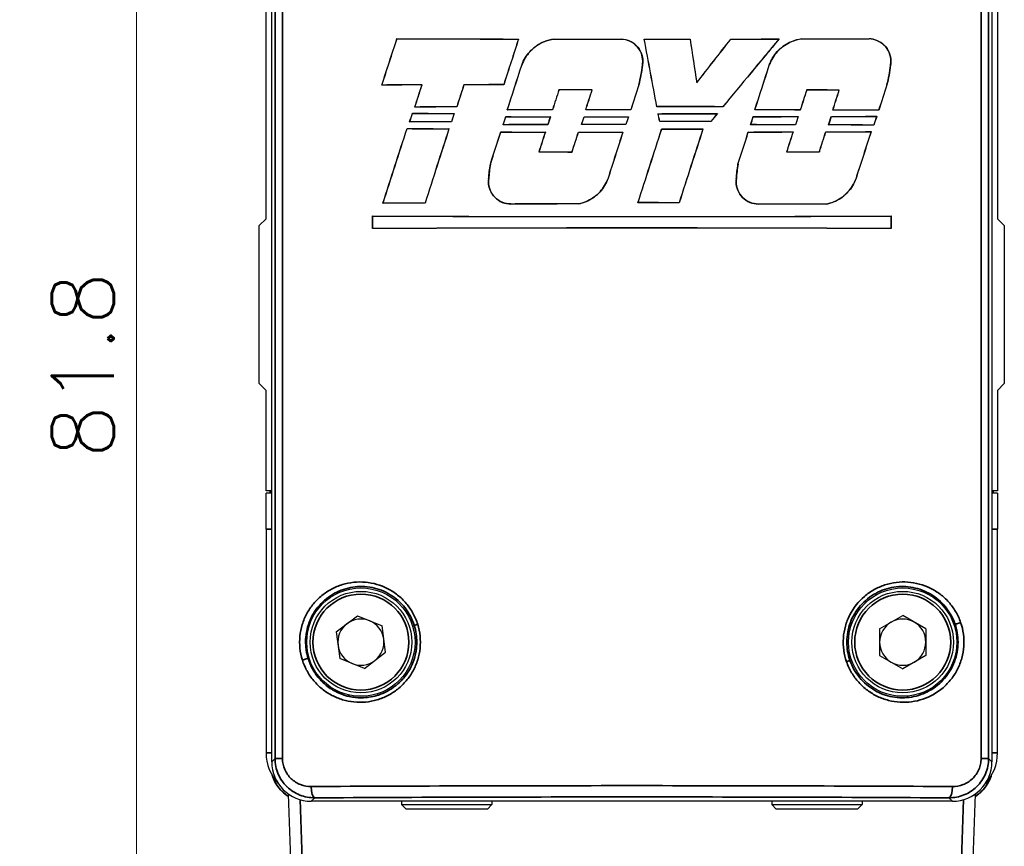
# Model space of a CAD drawing. Header units: millimetres. Extents: x 399 to 6233, y -1870 to 1602.
# Tile 277 of 656: x 3608 to 3651, y 578 to 615. Entities that reach past the tile are written whole.
import ezdxf

# ---------------------------------------------------------------- set-up
doc = ezdxf.new("R2010")
doc.units = ezdxf.units.MM
for name, color, linetype, lineweight in [('AM_5', 3, 'Continuous', 25), ('可見 (ISO)', 7, 'Continuous', 25), ('窄部可見 (ISO)', 7, 'Continuous', 35)]:
    doc.layers.add(name, color=color, linetype=linetype, lineweight=lineweight)
doc.layers.add('S40', color=7, linetype='Continuous')
doc.styles.add('尺寸標註', font='romans.shx', dxfattribs={"bigfont": 'CHINESET.SHX'})
doc.dimstyles.new('複本(2) CNS2-1$0', dxfattribs={"dimtxt": 2.75, "dimasz": 2.2, "dimexe": 1, "dimexo": 1, "dimgap": 1, "dimtad": 1, "dimtoh": 1, "dimdsep": 46, "dimtxsty": '尺寸標註', "dimcen": 0, "dimclrd": 2, "dimclre": 2, "dimclrt": 3, "dimadec": 0, "dimazin": 2, "dimtp": 0.1, "dimtm": 0.1, "dimtfac": 0.71, "dimtmove": 0, "dimatfit": 0, "dimfxl": 0, "dimlwd": 13, "dimlwe": 13, "dimarcsym": 0})

# ---------------------------------------------------------------- blocks, each defined once
blk = doc.blocks.new('*D126')
at = {"layer": 'AM_5', "color": 2, "lineweight": 13}
for p, q in [((3618.052, 640.628), (3604.705, 640.628)), ((3605.705, 542.328), (3605.705, 638.428)), ((3629.23, 540.128), (3604.705, 540.128))]:
    blk.add_line(p, q, dxfattribs=at)
at = {"layer": 'AM_5', "color": 2, "lineweight": -2}
for points in [[(3605.338, 638.428), (3606.072, 638.428), (3605.705, 640.628)], [(3605.338, 542.328), (3606.072, 542.328), (3605.705, 540.128)]]:
    blk.add_solid(points, dxfattribs=at)
at = {"layer": 'Defpoints', "color": 0, "lineweight": -2}
for p in [(3605.705, 640.628), (3619.052, 640.628), (3630.23, 540.128)]:
    blk.add_point(p, dxfattribs=at)
at = {"layer": 'AM_5', "color": 3, "insert": (3603.33, 590.378), "char_height": 2.75, "attachment_point": 5, "rotation": 90, "style": '尺寸標註'}
blk.add_mtext('100.5', dxfattribs=at)
blk = doc.blocks.new('*D127')
at = {"layer": 'AM_5', "color": 2, "lineweight": 13}
for p, q in [((3618.052, 640.628), (3611.785, 640.628)), ((3612.785, 638.428), (3612.785, 560.978)), ((3628.186, 558.778), (3611.785, 558.778))]:
    blk.add_line(p, q, dxfattribs=at)
at = {"layer": 'AM_5', "color": 2, "lineweight": -2}
for points in [[(3612.419, 638.428), (3613.152, 638.428), (3612.785, 640.628)], [(3612.419, 560.978), (3613.152, 560.978), (3612.785, 558.778)]]:
    blk.add_solid(points, dxfattribs=at)
at = {"layer": 'Defpoints', "color": 0, "lineweight": -2}
for p in [(3619.052, 640.628), (3612.785, 558.778), (3629.186, 558.778)]:
    blk.add_point(p, dxfattribs=at)
at = {"layer": 'AM_5', "color": 3, "insert": (3610.41, 599.703), "char_height": 2.75, "attachment_point": 5, "rotation": 90, "style": '尺寸標註'}
blk.add_mtext('81.8', dxfattribs=at)
blk = doc.blocks.new('S40-左視-02')
at = {"layer": '可見 (ISO)'}
for p, q in [((-15.95, -22.845), (-15.95, 34.605)), ((15.95, 34.605), (15.95, -22.845)), ((-16.2, 1.205), (-16.2, 27.533)), ((16.2, 27.533), (16.2, 1.205)), ((-10.404, 9.187), (-10.401, 9.184)), ((-5.017, 9.171), (-5.022, 9.168)), ((-3.441, 9.168), (-3.44, 9.165)), ((-0.451, 9.166), (-0.451, 9.163)), ((0.55, 9.166), (0.554, 9.163)), ((2.581, 9.167), (2.578, 9.164)), ((4.387, 9.17), (4.389, 9.166)), ((6.524, 9.174), (6.516, 9.171)), ((7.524, 9.177), (7.524, 9.174)), ((10.515, 9.188), (10.515, 9.184)), ((-4.878, 8.008), (-4.874, 8.007)), ((0.471, 8.013), (0.468, 8.013)), ((6.085, 8.009), (6.088, 8.008)), ((11.462, 8.009), (11.458, 8.009)), ((-11.074, 7.131), (-11.069, 7.134)), ((-9.295, 7.138), (-9.29, 7.141)), ((-7.437, 7.144), (-7.44, 7.147)), ((-5.672, 7.148), (-5.674, 7.152)), ((0.31, 7.143), (0.307, 7.144)), ((2.876, 7.234), (2.874, 7.226)), ((11.299, 7.136), (11.296, 7.137)), ((-3.225, 6.922), (-3.227, 6.926)), ((-1.757, 6.924), (-1.752, 6.927)), ((7.748, 6.913), (7.745, 6.916)), ((9.187, 6.908), (9.192, 6.912)), ((-9.612, 6.157), (-9.607, 6.16)), ((-7.752, 6.163), (-7.754, 6.166)), ((1.109, 6.174), (1.112, 6.178)), ((4.033, 6.171), (4.031, 6.175)), ((-9.717, 5.883), (-9.715, 5.879)), ((-7.865, 5.876), (-7.87, 5.873)), ((-5.586, 5.733), (-5.584, 5.73)), ((-5.515, 6.031), (-5.51, 6.035)), ((-3.609, 5.73), (-3.614, 5.726)), ((-3.51, 6.035), (-3.512, 6.038)), ((-2.117, 5.728), (-2.114, 5.724)), ((-2.043, 6.036), (-2.038, 6.04)), ((-0.147, 5.727), (-0.152, 5.724)), ((-0.046, 6.037), (-0.048, 6.04)), ((1.164, 5.865), (1.168, 5.861)), ((3.791, 5.867), (3.784, 5.864)), ((5.379, 5.733), (5.382, 5.729)), ((5.45, 6.031), (5.455, 6.035)), ((7.367, 5.738), (7.362, 5.734)), ((7.462, 6.026), (7.459, 6.03)), ((8.838, 5.742), (8.841, 5.739)), ((8.903, 6.022), (8.908, 6.025)), ((10.85, 5.75), (10.845, 5.746)), ((10.936, 6.014), (10.934, 6.017)), ((-9.842, 5.499), (-9.837, 5.503)), ((-7.985, 5.506), (-7.988, 5.509)), ((-5.703, 5.374), (-5.698, 5.378)), ((-3.723, 5.378), (-3.726, 5.381)), ((-2.23, 5.379), (-2.225, 5.383)), ((-0.259, 5.38), (-0.262, 5.384)), ((1.236, 5.517), (1.238, 5.521)), ((3.501, 5.515), (3.499, 5.519)), ((5.264, 5.375), (5.268, 5.379)), ((7.248, 5.37), (7.245, 5.374)), ((8.716, 5.366), (8.721, 5.369)), ((10.722, 5.358), (10.719, 5.362)), ((-9.957, 5.204), (-9.954, 5.201)), ((-8.098, 5.198), (-8.103, 5.194)), ((-5.807, 5.054), (-5.805, 5.051)), ((-3.829, 5.051), (-3.834, 5.047)), ((-2.364, 5.049), (-2.361, 5.045)), ((-0.394, 5.048), (-0.399, 5.044)), ((1.322, 5.186), (1.324, 5.182)), ((3.152, 5.187), (3.147, 5.184)), ((5.159, 5.053), (5.162, 5.049)), ((7.146, 5.058), (7.141, 5.054)), ((8.592, 5.062), (8.594, 5.058)), ((10.601, 5.07), (10.596, 5.066)), ((-4.114, 4.172), (-4.119, 4.169)), ((-2.649, 4.17), (-2.647, 4.167)), ((6.859, 4.178), (6.855, 4.174)), ((8.307, 4.182), (8.31, 4.179)), ((-6.266, 3.631), (-6.263, 3.631)), ((4.702, 3.631), (4.706, 3.63)), ((-6.341, 2.97), (-6.338, 2.97)), ((-1.064, 2.965), (-1.067, 2.966)), ((4.628, 2.97), (4.631, 2.97)), ((9.919, 2.959), (9.916, 2.96)), ((-11.026, 1.896), (-11.021, 1.899)), ((-9.155, 1.903), (-9.157, 1.907)), ((-2.364, 1.865), (-2.364, 1.868)), ((0.271, 1.919), (0.276, 1.923)), ((2.099, 1.918), (2.096, 1.922)), ((8.603, 1.852), (8.602, 1.855)), ((-11.487, 1.334), (-11.483, 1.331)), ((-11.487, 0.773), (-11.487, 1.334)), ((-11.483, 1.331), (-11.483, 0.776)), ((11.487, 1.334), (11.483, 1.331)), ((11.483, 0.776), (11.483, 1.331)), ((11.487, 1.334), (11.487, 0.773)), ((-16.5, 0.905), (-16.2, 1.205)), ((-16.5, -6.095), (-16.5, 0.905)), ((16.2, 1.205), (16.5, 0.905)), ((16.5, 0.905), (16.5, -6.095)), ((-11.487, 0.773), (-11.483, 0.776)), ((11.487, 0.773), (11.483, 0.776)), ((-16.2, -6.395), (-16.5, -6.095)), ((16.5, -6.095), (16.2, -6.395)), ((-16.2, -10.845), (-16.2, -6.395)), ((16.2, -6.395), (16.2, -10.845)), ((-15.95, -10.845), (-16.2, -10.845)), ((-16.013, -10.945), (-16.013, -10.845)), ((16.2, -10.845), (15.95, -10.845)), ((16.013, -10.945), (16.013, -10.845)), ((-15.95, -10.945), (-16.2, -10.945)), ((-16.2, -12.545), (-16.2, -10.945)), ((16.2, -10.945), (15.95, -10.945)), ((16.2, -10.945), (16.2, -12.545)), ((-16.2, -12.545), (-16.2, -22.445)), ((16.2, -22.445), (16.2, -12.545)), ((-14.1, -15.845), (-14.099, -15.845)), ((-13.771, -15.845), (-13.771, -15.845)), ((-14.5, -16.499), (-14.5, -16.499)), ((-13.091, -17.094), (-12.155, -16.374)), ((-12.155, -16.374), (-11.064, -16.825)), ((10.977, -16.956), (11.998, -16.364)), ((13.022, -16.953), (11.998, -16.364)), ((-14.621, -16.846), (-14.621, -16.846)), ((-10.909, -17.996), (-11.064, -16.825)), ((10.977, -16.956), (10.978, -18.137)), ((13.022, -16.953), (13.023, -18.134)), ((-13.091, -17.094), (-12.936, -18.264)), ((-11.845, -18.715), (-12.936, -18.264)), ((-11.845, -18.715), (-10.909, -17.996)), ((10.978, -18.137), (12.002, -18.726)), ((13.023, -18.134), (12.002, -18.726)), ((-14.5, -18.591), (-14.5, -18.591)), ((-15.054, -28.569), (-15.204, -24.278)), ((15.204, -24.278), (15.054, -28.569)), ((14.2, -24.595), (-14.2, -24.595)), ((-10.2, -24.595), (-10.2, -24.745)), ((-10.2, -24.745), (-6.2, -24.745)), ((-10, -24.945), (-10.2, -24.745)), ((-6.4, -24.945), (-6.2, -24.745)), ((-6.2, -24.595), (-6.2, -24.745)), ((6.2, -24.595), (6.2, -24.745)), ((6.2, -24.745), (10.2, -24.745)), ((6.4, -24.945), (6.2, -24.745)), ((10, -24.945), (10.2, -24.745)), ((10.2, -24.595), (10.2, -24.745)), ((-6.4, -24.945), (-10, -24.945)), ((10, -24.945), (6.4, -24.945))]:
    blk.add_line(p, q, dxfattribs=at)
for centre, radius in [((-12, -17.545), 2.4), ((12, -17.545), 2.4), ((-12, -17.545), 2.25), ((12, -17.545), 2.25)]:
    blk.add_circle(centre, radius, dxfattribs=at)
for centre, radius, start, end in [((-12.5, -13.345), 2.25, 304.4384, 304.4434), ((-12.5, -13.345), 2.5, 308.2415, 308.2422), ((12.5, -13.345), 2.5, 231.7578, 231.7585), ((12.5, -13.345), 2.25, 290.5104, 290.5113), ((-12, -17.545), 1.022, 67.5479, 127.5479), ((12, -17.545), 1.022, 60.0782, 120.0782), ((-12, -17.545), 1.022, 127.5479, 187.5479), ((-12, -17.545), 1.022, 7.5479, 67.5479), ((12, -17.545), 1.022, 120.0782, 180.0782), ((12, -17.545), 1.023, 0.0782, 60.0782), ((-12, -17.545), 1.022, 307.5479, 7.5479), ((-12, -17.545), 1.022, 187.5479, 247.5479), ((12, -17.545), 1.022, 180.0782, 240.0782), ((12, -17.545), 1.022, 300.0782, 0.0782), ((-12, -17.545), 1.022, 247.5479, 307.5479), ((12, -17.545), 1.022, 240.0782, 300.0782), ((-14.2, -22.445), 2, 180, 223.2848), ((14.2, -22.445), 2, 316.7152, 0)]:
    blk.add_arc(centre, radius, start, end, dxfattribs=at)
for centre, major_axis, ratio, start_param, end_param in [((-7.896, 41.728), (135.674, 418.286), 0.017452, 4.635244, 4.640177), ((-7.928, 41.746), (-136.376, -420.45), 0.017452, 1.494045, 1.498935), ((0, 9.965), (45.744, 0), 0.017452, 4.48294, 4.602487), ((0, 9.965), (-45.944, 0), 0.017452, 1.342423, 1.461269), ((7.861, 21.945), (147.03, 453.297), 0.017452, 1.604649, 1.609098), ((7.825, 21.944), (-146.373, -451.272), 0.017452, 4.746358, 4.750843), ((0, 9.965), (45.743, 0), 0.017452, 4.6371, 4.702533), ((0, 9.965), (-45.943, 0), 0.017452, 1.49584, 1.560981), ((0, 9.965), (45.743, 0), 0.017452, 4.724406, 4.768849), ((-23.251, 7.761), (-249.048, 1332.253), 0.017452, 4.707935, 4.710181), ((0, 9.965), (-45.943, 0), 0.017452, 1.582853, 1.626945), ((-23.353, 7.761), (250.136, -1338.077), 0.017452, 1.56635, 1.568581), ((34.637, 31.259), (-302.392, 1983.882), 0.017452, 1.579274, 1.580251), ((34.484, 31.258), (301.054, -1975.105), 0.017452, 4.720914, 4.721892), ((-1.652, 4.857), (-74.387, -95.124), 0.017452, 1.609349, 1.62976), ((-1.645, 4.857), (74.061, 94.706), 0.017452, 4.751141, 4.771588), ((0, 0.048), (45.946, 55.561), 0.011124, 1.415052, 1.469496), ((0, 0.048), (45.746, 55.319), 0.011124, 1.41426, 1.469075), ((0, 9.965), (45.743, 0), 0.017452, 4.808444, 4.855496), ((0, 9.965), (-45.943, 0), 0.017452, 1.666469, 1.713111), ((0, 9.965), (45.744, 0), 0.017452, 4.877624, 4.94433), ((0, 9.965), (-45.944, 0), 0.017452, 1.735311, 1.801708), ((-7.991, 25.468), (145.917, 453.567), 0.017452, 4.675138, 4.6795), ((-8.027, 25.471), (-146.586, -455.646), 0.017452, 1.533743, 1.538075), ((-7.914, -8.16), (147.074, 457.162), 0.017452, 4.74905, 4.753378), ((-7.95, -8.161), (-147.737, -459.223), 0.017452, 1.607329, 1.611627), ((0, 6.356), (-45.744, 0), 0.017452, 4.917015, 4.956906), ((0, 6.356), (45.944, 0), 0.017452, 1.77441, 1.814116), ((-7.971, 37.124), (139.308, 433.025), 0.017452, 4.646428, 4.6487), ((-8.005, 37.138), (-140.007, -435.197), 0.017452, 1.505171, 1.507431), ((7.746, 27.276), (145.685, 452.845), 0.017452, 1.620874, 1.623042), ((7.708, 27.272), (-145.011, -450.75), 0.017452, 4.762673, 4.764851), ((0, 6.356), (45.943, 0), 0.017452, 1.694623, 1.73345), ((0, 6.356), (-45.743, 0), 0.017452, 4.836703, 4.875703), ((0, 3.572), (45.944, 142.854), 0.005344, 1.547508, 1.555235), ((8.102, 3.573), (-149.34, -464.208), 0.017452, 4.710313, 4.712696), ((8.061, -28.247), (136.544, 424.433), 0.017452, 1.492948, 1.495595), ((8.029, -28.227), (-135.835, -422.23), 0.017452, 4.634153, 4.63682), ((8.098, 14.323), (149.468, 464.604), 0.017452, 1.592333, 1.594243), ((8.062, 14.323), (-148.811, -462.563), 0.017452, 4.734003, 4.735922), ((0, 6.126), (45.943, 0), 0.017452, 1.608943, 1.641096), ((0, 6.126), (-45.743, 0), 0.017452, 4.750807, 4.782941), ((-8.072, 14.963), (148.705, 462.234), 0.017452, 4.69869, 4.700611), ((-8.108, 14.963), (-149.362, -464.277), 0.017452, 1.55719, 1.559101), ((7.992, -18.94), (143.269, 445.335), 0.017452, 1.518318, 1.520312), ((7.957, -18.933), (-142.588, -443.219), 0.017452, 4.659657, 4.66166), ((0, 6.126), (45.944, 0), 0.017452, 1.369371, 1.401408), ((0, 6.126), (-45.744, 0), 0.017452, 4.510179, 4.542196), ((-7.477, -18.346), (142.921, 444.254), 0.017452, 4.772881, 4.774879), ((-7.516, -18.352), (-143.6, -446.366), 0.017452, 1.63105, 1.633039), ((0, 5.376), (-45.744, 0), 0.017452, 4.882677, 4.924094), ((0, 5.376), (45.944, 0), 0.017452, 1.740393, 1.781457), ((0, 5.376), (-45.743, 0), 0.017452, 4.624105, 4.688146), ((0, 5.376), (45.943, 0), 0.017452, 1.482934, 1.546596), ((-0.001, 38.343), (45.742, 140.956), 0.005388, 4.478967, 4.481765), ((0, 38.344), (45.943, 141.575), 0.005388, 4.480032, 4.482765), ((0, 6.663), (45.744, 0), 0.017452, 4.498325, 4.539593), ((0, 6.663), (-45.944, 0), 0.017452, 1.357737, 1.398653), ((0.001, 27.56), (45.946, 141.587), 0.005388, 1.726322, 1.728923), ((0.001, 27.561), (45.747, 140.973), 0.005388, 1.726977, 1.72964), ((0, 25.508), (45.743, 140.96), 0.005388, 4.57081, 4.573382), ((0, 25.509), (45.943, 141.577), 0.005388, 4.571463, 4.573973), ((0, 6.525), (45.743, 0), 0.017452, 4.589963, 4.63341), ((0, 6.525), (-45.943, 0), 0.017452, 1.448962, 1.492057), ((0, 5.239), (-45.743, 0), 0.017452, 4.789192, 4.83325), ((0, 5.239), (45.943, 0), 0.017452, 1.64732, 1.691023), ((0, 14.269), (45.943, 141.577), 0.005388, 1.632922, 1.635362), ((0, 14.268), (45.742, 140.956), 0.005388, 1.633159, 1.63566), ((0, 14.834), (45.747, 140.972), 0.005388, 4.647018, 4.649495), ((0, 14.834), (45.945, 141.582), 0.005388, 4.647338, 4.649755), ((0, 6.525), (45.743, 0), 0.017452, 4.666094, 4.709179), ((0, 6.525), (-45.943, 0), 0.017452, 1.524759, 1.567496), ((0, 5.239), (-45.743, 0), 0.017452, 4.713393, 4.757059), ((0, 5.239), (45.943, 0), 0.017452, 1.571851, 1.615167), ((0, 3.593), (45.944, 141.578), 0.005388, 1.557495, 1.559895), ((0, 3.593), (45.743, 140.96), 0.005388, 1.557405, 1.559865), ((0, 6.663), (45.743, 0), 0.017452, 4.73784, 4.795367), ((0, 7.56), (45.738, -222.221), 0.003518, 1.560883, 1.562445), ((0, 6.663), (-45.943, 0), 0.017452, 1.59623, 1.65325), ((-0.001, 7.562), (45.962, -223.309), 0.00352, 1.560934, 1.562457), ((0, 0.012), (45.946, 55.808), 0.011094, 1.47488, 1.48109), ((1.531, 0.047), (-71.317, -86.598), 0.017452, 4.659508, 4.663578), ((-0.001, -8.273), (45.747, 140.973), 0.005388, 4.811103, 4.813651), ((-0.001, -8.272), (45.946, 141.586), 0.005388, 4.810702, 4.813189), ((0, 6.525), (45.743, 0), 0.017452, 4.830263, 4.87415), ((0, 6.525), (-45.943, 0), 0.017452, 1.68821, 1.731739), ((0, 5.239), (-45.743, 0), 0.017452, 4.548537, 4.592954), ((0, 5.239), (45.943, 0), 0.017452, 1.407721, 1.451778), ((0, -19.511), (45.944, 141.578), 0.005388, 1.393277, 1.395861), ((-0.001, -19.513), (45.746, 140.968), 0.005388, 1.392452, 1.395099), ((-0.001, -18.949), (45.746, 140.968), 0.005388, 4.887488, 4.890199), ((0.002, -18.941), (45.938, 141.56), 0.005387, 4.886722, 4.889371), ((0, 6.525), (45.744, 0), 0.017452, 4.906822, 4.951859), ((0, 6.525), (-45.944, 0), 0.017452, 1.76443, 1.809093), ((0, 5.239), (-45.744, 0), 0.017452, 4.470973, 4.516514), ((0, 5.239), (45.944, 0), 0.017452, 1.33051, 1.375677), ((0, -30.185), (45.943, 141.575), 0.005388, 1.315939, 1.318746), ((0, -30.188), (45.745, 140.965), 0.005388, 1.314755, 1.317628), ((0, 4.719), (-45.744, 0), 0.017452, 4.887848, 4.92925), ((0, 4.719), (45.944, 0), 0.017452, 1.745541, 1.786589), ((0, 4.582), (-45.743, 0), 0.017452, 4.793869, 4.837387), ((0, 4.582), (45.943, 0), 0.017452, 1.651976, 1.695141), ((0, 4.582), (-45.743, 0), 0.017452, 4.718059, 4.761162), ((0, 4.582), (45.943, 0), 0.017452, 1.576497, 1.619252), ((0, 4.719), (-45.743, 0), 0.017452, 4.635776, 4.685375), ((0, 4.719), (45.943, 0), 0.017452, 1.494553, 1.543838), ((0, 4.582), (-45.743, 0), 0.017452, 4.553276, 4.597064), ((0, 4.582), (45.943, 0), 0.017452, 1.412438, 1.45587), ((0, 4.582), (-45.744, 0), 0.017452, 4.475792, 4.520667), ((0, 4.582), (45.944, 0), 0.017452, 1.335307, 1.379812), ((0, 38.699), (-45.744, -142.233), 0.005344, 1.310785, 1.334792), ((0, 38.699), (-45.944, -142.854), 0.005344, 1.311977, 1.335821), ((0, 5.984), (45.744, 0), 0.017452, 4.492968, 4.534412), ((0, 5.984), (-45.944, 0), 0.017452, 1.352404, 1.393495), ((7.589, 27.171), (144.238, 448.348), 0.017452, 1.625447, 1.63279), ((7.55, 27.166), (-143.559, -446.239), 0.017452, 4.767252, 4.774645), ((-7.974, 25.256), (144.878, 450.339), 0.017452, 4.669968, 4.673131), ((-8.01, 25.26), (-145.55, -452.428), 0.017452, 1.528587, 1.531729), ((0, 5.846), (45.743, 0), 0.017452, 4.585094, 4.628584), ((0, 5.846), (-45.943, 0), 0.017452, 1.444115, 1.487251), ((7.935, 14.228), (147.931, 455.72), 0.017452, 1.596609, 1.598538), ((7.9, 14.228), (-147.28, -453.713), 0.017452, 4.738283, 4.740219), ((-7.922, 14.864), (147.149, 453.311), 0.017452, 4.694461, 4.6964), ((-7.957, 14.865), (-147.801, -455.32), 0.017452, 1.552964, 1.554894), ((0, 5.846), (45.743, 0), 0.017452, 4.660689, 4.703778), ((0, 5.846), (-45.943, 0), 0.017452, 1.519377, 1.562119), ((8.142, 3.665), (150.083, 466.516), 0.017452, 1.573454, 1.577908), ((8.106, 3.665), (-149.429, -464.485), 0.017452, 4.715026, 4.71951), ((-8.106, 3.684), (149.428, 464.48), 0.017452, 4.714204, 4.721236), ((-8.142, 3.684), (-150.081, -466.511), 0.017452, 1.572635, 1.579622), ((0, 5.984), (45.743, 0), 0.017452, 4.741284, 4.78134), ((0, 5.984), (-45.943, 0), 0.017452, 1.599621, 1.639342), ((8.09, -7.155), (148.924, 462.915), 0.017452, 1.549753, 1.556801), ((8.055, -7.155), (-148.266, -460.869), 0.017452, 4.691221, 4.698315), ((-7.98, -8.3), (147.806, 459.439), 0.017452, 4.743975, 4.747071), ((-8.016, -8.301), (-148.467, -461.493), 0.017452, 1.602266, 1.605344), ((0, 5.846), (45.743, 0), 0.017452, 4.825414, 4.869249), ((0, 5.846), (-45.943, 0), 0.017452, 1.683384, 1.72686), ((7.864, -18.877), (143.043, 440.663), 0.017452, 1.522128, 1.524128), ((7.829, -18.871), (-142.369, -438.584), 0.017452, 4.663468, 4.665477), ((-7.448, -18.276), (142.673, 439.523), 0.017452, 4.769172, 4.771177), ((-7.486, -18.281), (-143.347, -441.598), 0.017452, 1.627343, 1.629338), ((0, 5.846), (45.744, 0), 0.017452, 4.901339, 4.946269), ((0, 5.846), (-45.944, 0), 0.017452, 1.758971, 1.803529), ((8.026, -28.607), (138.388, 430.163), 0.017452, 1.498052, 1.502962), ((7.992, -28.591), (-137.684, -427.975), 0.017452, 4.639273, 4.644219), ((0, 4.967), (-45.943, 0), 0.017452, 1.48103, 1.513152), ((0, 4.967), (45.743, 0), 0.017452, 4.622335, 4.654437), ((0, 4.967), (-45.944, 0), 0.017452, 1.720553, 1.752668), ((0, 4.967), (45.744, 0), 0.017452, 4.862913, 4.895007), ((0, 1.121), (-45.744, 0), 0.017452, 4.913878, 4.955821), ((0, 1.121), (45.944, 0), 0.017452, 1.771454, 1.813036), ((0, 1.067), (45.943, 0), 0.017452, 1.622277, 1.687601), ((0, 1.067), (-45.743, 0), 0.017452, 4.764087, 4.829706), ((0, 1.121), (-45.743, 0), 0.017452, 4.666489, 4.706462), ((0, 1.121), (45.943, 0), 0.017452, 1.525152, 1.564791), ((0, 1.067), (45.944, 0), 0.017452, 1.382444, 1.448358), ((0, 1.067), (-45.744, 0), 0.017452, 4.523196, 4.589413), ((0, 2.107), (45.743, 0), 0.017452, 4.45856, 4.966217), ((0, 2.107), (-45.95, 0), 0.017455, 1.318216, 1.823376), ((0, 0), (-45.743, 0), 0.017452, 4.45856, 4.966217), ((0, 0), (45.95, 0), 0.017455, 1.318216, 1.823376), ((-14.2, -22.845), (1.238, 1.238), 0.999695, 2.356347, 3.926839), ((14.2, -22.845), (-1.238, 1.238), 0.999695, 2.356347, 3.926839)]:
    blk.add_ellipse(centre, major_axis=major_axis, ratio=ratio, start_param=start_param, end_param=end_param, dxfattribs=at)
for points, knots in [([(-4.878, 8.008), (-4.866, 8.041), (-4.854, 8.073), (-4.752, 8.32), (-4.617, 8.516), (-4.307, 8.826), (-4.111, 8.96), (-3.749, 9.11), (-3.594, 9.149), (-3.441, 9.168)], [0.5825559, 0.5825559, 0.5825559, 0.5825559, 0.5923311, 0.5923311, 0.6581416, 0.6581416, 0.724146, 0.724146, 0.7690398, 0.7690398, 0.7690398, 0.7690398]), ([(-3.44, 9.165), (-3.593, 9.146), (-3.748, 9.106), (-4.109, 8.957), (-4.305, 8.823), (-4.615, 8.514), (-4.749, 8.318), (-4.851, 8.072), (-4.863, 8.04), (-4.874, 8.007)], [0.8089084, 0.8089084, 0.8089084, 0.8089084, 0.8536893, 0.8536893, 0.9195588, 0.9195588, 0.9852367, 0.9852367, 0.9949888, 0.9949888, 0.9949888, 0.9949888]), ([(-0.451, 9.166), (-0.341, 9.161), (-0.226, 9.137), (0.002, 9.042), (0.112, 8.967), (0.286, 8.793), (0.362, 8.682), (0.462, 8.44), (0.487, 8.309), (0.487, 8.186), (0.487, 8.129), (0.481, 8.071), (0.471, 8.013)], [0.4481982, 0.4481982, 0.4481982, 0.4481982, 0.4807882, 0.4807882, 0.5177647, 0.5177647, 0.5547396, 0.5547396, 0.5917144, 0.5917144, 0.5917144, 0.6086798, 0.6086798, 0.6086798, 0.6086798]), ([(0.468, 8.013), (0.478, 8.071), (0.483, 8.129), (0.483, 8.308), (0.459, 8.439), (0.359, 8.68), (0.283, 8.79), (0.11, 8.964), (0, 9.039), (-0.227, 9.133), (-0.341, 9.158), (-0.451, 9.163)], [-0.3117206, -0.3117206, -0.3117206, -0.3117206, -0.2948045, -0.2948045, -0.2579612, -0.2579612, -0.2211179, -0.2211179, -0.1842729, -0.1842729, -0.1518065, -0.1518065, -0.1518065, -0.1518065]), ([(6.085, 8.009), (6.096, 8.041), (6.109, 8.074), (6.21, 8.321), (6.344, 8.517), (6.654, 8.829), (6.852, 8.965), (7.215, 9.117), (7.371, 9.157), (7.524, 9.177)], [0.5887308, 0.5887308, 0.5887308, 0.5887308, 0.5984663, 0.5984663, 0.6643072, 0.6643072, 0.7311621, 0.7311621, 0.7766128, 0.7766128, 0.7766128, 0.7766128]), ([(7.524, 9.174), (7.371, 9.154), (7.216, 9.113), (6.854, 8.962), (6.656, 8.827), (6.347, 8.515), (6.213, 8.319), (6.112, 8.072), (6.1, 8.04), (6.088, 8.008)], [-0.2434649, -0.2434649, -0.2434649, -0.2434649, -0.1981316, -0.1981316, -0.1314185, -0.1314185, -0.0657093, -0.0657093, -0.0559962, -0.0559962, -0.0559962, -0.0559962]), ([(10.515, 9.188), (10.628, 9.183), (10.747, 9.158), (10.981, 9.061), (11.095, 8.983), (11.273, 8.805), (11.35, 8.693), (11.452, 8.446), (11.477, 8.312), (11.477, 8.186), (11.477, 8.128), (11.472, 8.068), (11.462, 8.009)], [0.463511, 0.463511, 0.463511, 0.463511, 0.4979661, 0.4979661, 0.5369755, 0.5369755, 0.5748596, 0.5748596, 0.6127438, 0.6127438, 0.6127438, 0.6300956, 0.6300956, 0.6300956, 0.6300956]), ([(11.458, 8.009), (11.468, 8.069), (11.474, 8.128), (11.474, 8.311), (11.448, 8.445), (11.347, 8.691), (11.27, 8.802), (11.093, 8.981), (10.979, 9.058), (10.746, 9.155), (10.628, 9.179), (10.515, 9.184)], [-0.3225381, -0.3225381, -0.3225381, -0.3225381, -0.3052377, -0.3052377, -0.2674894, -0.2674894, -0.2297412, -0.2297412, -0.1908825, -0.1908825, -0.1565689, -0.1565689, -0.1565689, -0.1565689]), ([(-6.341, 2.97), (-6.346, 2.929), (-6.349, 2.888), (-6.349, 2.723), (-6.324, 2.591), (-6.223, 2.348), (-6.147, 2.237), (-5.972, 2.061), (-5.86, 1.985), (-5.616, 1.885), (-5.484, 1.86), (-5.358, 1.86), (-5.356, 1.86), (-5.354, 1.86)], [-0.3106286, -0.3106286, -0.3106286, -0.3106286, -0.2985275, -0.2985275, -0.2612771, -0.2612771, -0.2240267, -0.2240267, -0.1865013, -0.1865013, -0.148976, -0.148976, -0.1484135, -0.1484135, -0.1484135, -0.1484135]), ([(-5.354, 1.864), (-5.356, 1.864), (-5.358, 1.864), (-5.484, 1.863), (-5.616, 1.888), (-5.859, 1.988), (-5.97, 2.064), (-6.145, 2.239), (-6.22, 2.349), (-6.321, 2.592), (-6.346, 2.724), (-6.346, 2.847), (-6.346, 2.888), (-6.343, 2.929), (-6.338, 2.97)], [0.4453362, 0.4453362, 0.4453362, 0.4453362, 0.4458977, 0.4458977, 0.4832863, 0.4832863, 0.520675, 0.520675, 0.5577925, 0.5577925, 0.59491, 0.59491, 0.59491, 0.6069789, 0.6069789, 0.6069789, 0.6069789]), ([(-2.364, 1.868), (-2.251, 1.891), (-2.138, 1.924), (-1.816, 2.058), (-1.62, 2.192), (-1.311, 2.501), (-1.178, 2.697), (-1.081, 2.929), (-1.074, 2.948), (-1.067, 2.966)], [-0.7547784, -0.7547784, -0.7547784, -0.7547784, -0.7217015, -0.7217015, -0.65609, -0.65609, -0.5905844, -0.5905844, -0.5849967, -0.5849967, -0.5849967, -0.5849967]), ([(-1.064, 2.965), (-1.071, 2.946), (-1.078, 2.928), (-1.174, 2.695), (-1.308, 2.499), (-1.618, 2.189), (-1.814, 2.055), (-2.137, 1.921), (-2.25, 1.887), (-2.364, 1.865)], [0.0600303, 0.0600303, 0.0600303, 0.0600303, 0.065637, 0.065637, 0.1312739, 0.1312739, 0.1970178, 0.1970178, 0.2301933, 0.2301933, 0.2301933, 0.2301933]), ([(4.628, 2.97), (4.622, 2.929), (4.62, 2.888), (4.62, 2.724), (4.645, 2.592), (4.745, 2.349), (4.82, 2.238), (4.995, 2.063), (5.106, 1.986), (5.35, 1.885), (5.482, 1.86), (5.607, 1.86), (5.609, 1.86), (5.611, 1.86)], [-0.3108484, -0.3108484, -0.3108484, -0.3108484, -0.2987826, -0.2987826, -0.2616698, -0.2616698, -0.224557, -0.224557, -0.187125, -0.187125, -0.1496929, -0.1496929, -0.1491299, -0.1491299, -0.1491299, -0.1491299]), ([(5.611, 1.863), (5.609, 1.863), (5.607, 1.863), (5.482, 1.863), (5.35, 1.888), (5.108, 1.989), (4.997, 2.065), (4.823, 2.24), (4.748, 2.351), (4.648, 2.593), (4.623, 2.724), (4.623, 2.847), (4.623, 2.887), (4.626, 2.928), (4.631, 2.97)], [0.4462988, 0.4462988, 0.4462988, 0.4462988, 0.4468607, 0.4468607, 0.4841574, 0.4841574, 0.5214541, 0.5214541, 0.5584352, 0.5584352, 0.5954163, 0.5954163, 0.5954163, 0.6074502, 0.6074502, 0.6074502, 0.6074502]), ([(8.602, 1.855), (8.718, 1.878), (8.833, 1.911), (9.161, 2.046), (9.359, 2.182), (9.671, 2.494), (9.805, 2.69), (9.902, 2.924), (9.909, 2.942), (9.916, 2.96)], [-0.7666931, -0.7666931, -0.7666931, -0.7666931, -0.7323964, -0.7323964, -0.6649503, -0.6649503, -0.5987622, -0.5987622, -0.5932187, -0.5932187, -0.5932187, -0.5932187]), ([(9.919, 2.959), (9.912, 2.94), (9.905, 2.922), (9.808, 2.688), (9.673, 2.492), (9.362, 2.179), (9.163, 2.043), (8.834, 1.908), (8.719, 1.874), (8.603, 1.852)], [0.0607615, 0.0607615, 0.0607615, 0.0607615, 0.066323, 0.066323, 0.132646, 0.132646, 0.2002419, 0.2002419, 0.2346492, 0.2346492, 0.2346492, 0.2346492]), ([(-15.345, -24.286), (-15.488, -24.173), (-15.614, -24.037), (-15.804, -23.755), (-15.875, -23.609), (-15.925, -23.457)], [0.1163989, 0.1163989, 0.1163989, 0.1163989, 0.1709338, 0.1709338, 0.2187282, 0.2187282, 0.2187282, 0.2187282]), ([(15.925, -23.457), (15.866, -23.636), (15.777, -23.808), (15.608, -24.034), (15.546, -24.104), (15.394, -24.251), (15.3, -24.325), (15.2, -24.389)], [0.0556135, 0.0556135, 0.0556135, 0.0556135, 0.1122733, 0.1122733, 0.1404091, 0.1404091, 0.1758858, 0.1758858, 0.1758858, 0.1758858])]:
    blk.add_open_spline(points, degree=3, knots=knots, dxfattribs=at)
for points in [[(0.307, 7.144), (0.381, 7.43), (0.435, 7.72), (0.468, 8.013)], [(0.471, 8.013), (0.438, 7.719), (0.385, 7.429), (0.31, 7.143)], [(11.296, 7.137), (11.371, 7.424), (11.425, 7.715), (11.458, 8.009)], [(11.462, 8.009), (11.428, 7.714), (11.374, 7.423), (11.299, 7.136)], [(-6.341, 2.97), (-6.328, 3.189), (-6.302, 3.41), (-6.266, 3.631)], [(-6.263, 3.631), (-6.299, 3.409), (-6.324, 3.188), (-6.338, 2.97)], [(4.628, 2.97), (4.641, 3.188), (4.667, 3.409), (4.702, 3.631)], [(4.706, 3.63), (4.67, 3.409), (4.645, 3.188), (4.631, 2.97)]]:
    blk.add_open_spline(points, degree=3, dxfattribs=at)
at = {"layer": '窄部可見 (ISO)'}
for p, q in [((-15.804, -22.7), (-15.804, 34.459)), ((-15.474, 34.46), (-15.474, -22.7)), ((15.474, -22.7), (15.474, 34.46)), ((15.804, 34.459), (15.804, -22.7)), ((-5.354, 1.86), (-5.354, 1.864)), ((5.611, 1.86), (5.611, 1.863)), ((-16.013, -10.845), (-16.013, -10.945)), ((16.013, -10.945), (16.013, -10.845)), ((-16.2, -12.545), (-15.95, -12.545)), ((15.95, -12.545), (16.2, -12.545)), ((-15.95, -22.445), (-16.2, -22.445)), ((15.95, -22.445), (16.2, -22.445)), ((-15.95, -22.845), (-15.804, -22.7)), ((-15.474, -22.7), (-15.804, -22.7)), ((15.804, -22.7), (15.474, -22.7)), ((15.804, -22.7), (15.95, -22.845)), ((-14.696, -24.523), (-14.555, -28.578)), ((-14.047, -24.442), (-14.2, -24.595)), ((14.2, -24.595), (14.047, -24.442)), ((14.2, -24.436), (14.2, -24.436)), ((14.555, -28.578), (14.696, -24.523))]:
    blk.add_line(p, q, dxfattribs=at)
for centre in [(-12, -17.545), (12, -17.545)]:
    blk.add_circle(centre, 2.125, dxfattribs=at)
for centre, start, end in [((-12.5, -13.345), 301.5999, 301.6057), ((12.5, -13.345), 287.6717, 287.6721)]:
    blk.add_arc(centre, 2.125, start, end, dxfattribs=at)
for centre, major_axis, ratio, start_param, end_param in [((-9.445, -16.752), (-0.191, -0.059), 0.062926, 4.911673, 6.265697), ((14.504, -16.673), (-0.189, -0.065), 0.109215, 0.017558, 1.876428), ((-14.53, -18.337), (0.191, 0.059), 0.099527, 0.01754, 1.880288), ((9.471, -18.417), (0.189, 0.065), 0.069409, 4.910151, 6.26569), ((-14.047, -23.942), (0.003, -0.5), 0.310429, 4.710619, 6.264825), ((14.047, -23.942), (-0.003, -0.5), 0.310429, 0.01836, 1.572566)]:
    blk.add_ellipse(centre, major_axis=major_axis, ratio=ratio, start_param=start_param, end_param=end_param, dxfattribs=at)
for points, knots in [([(-14.594, -18.337), (-14.647, -18.168), (-14.682, -17.995), (-14.701, -17.818), (-14.719, -17.641), (-14.719, -17.461), (-14.702, -17.285), (-14.684, -17.108), (-14.65, -16.935), (-14.598, -16.766), (-14.546, -16.597), (-14.476, -16.432), (-14.393, -16.278), (-14.31, -16.124), (-14.211, -15.979), (-14.099, -15.844), (-13.987, -15.709), (-13.863, -15.588), (-13.729, -15.479), (-13.595, -15.37), (-13.449, -15.274), (-13.297, -15.193), (-13.145, -15.113), (-12.987, -15.047), (-12.823, -14.997), (-12.658, -14.947), (-12.488, -14.912), (-12.318, -14.895), (-12.147, -14.877), (-11.976, -14.876), (-11.803, -14.891), (-11.458, -14.921), (-11.123, -15.017), (-10.811, -15.178), (-10.656, -15.258), (-10.509, -15.353), (-10.373, -15.461), (-10.237, -15.569), (-10.108, -15.693), (-9.995, -15.828), (-9.881, -15.962), (-9.781, -16.107), (-9.696, -16.261), (-9.611, -16.416), (-9.54, -16.582), (-9.486, -16.752)], [0.016662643, 0.016662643, 0.016662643, 0.016662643, 0.017195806, 0.017195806, 0.017195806, 0.017729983, 0.017729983, 0.017729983, 0.018267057, 0.018267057, 0.018267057, 0.018804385, 0.018804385, 0.018804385, 0.019342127, 0.019342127, 0.019342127, 0.019880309, 0.019880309, 0.019880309, 0.02041893, 0.02041893, 0.02041893, 0.020957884, 0.020957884, 0.020957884, 0.021497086, 0.021497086, 0.021497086, 0.022036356, 0.022036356, 0.022036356, 0.023114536, 0.023114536, 0.023114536, 0.023653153, 0.023653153, 0.023653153, 0.024190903, 0.024190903, 0.024190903, 0.024728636, 0.024728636, 0.024728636, 0.025266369, 0.025266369, 0.025266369, 0.025266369]), ([(-9.636, -16.811), (-9.68, -16.668), (-9.738, -16.529), (-9.876, -16.266), (-9.956, -16.143), (-10.138, -15.911), (-10.24, -15.802), (-10.459, -15.607), (-10.576, -15.52), (-10.823, -15.368), (-10.956, -15.302), (-11.225, -15.197), (-11.362, -15.157), (-11.644, -15.1), (-11.789, -15.084), (-12.074, -15.078), (-12.216, -15.087), (-12.498, -15.13), (-12.639, -15.164), (-12.909, -15.255), (-13.04, -15.312), (-13.292, -15.449), (-13.413, -15.53), (-13.638, -15.71), (-13.742, -15.81), (-13.934, -16.029), (-14.022, -16.148), (-14.173, -16.399), (-14.237, -16.531), (-14.396, -16.949), (-14.45, -17.244), (-14.45, -17.545)], [0.008449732, 0.008449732, 0.008449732, 0.008449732, 0.008899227, 0.008899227, 0.009348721, 0.009348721, 0.009798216, 0.009798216, 0.01024771, 0.01024771, 0.010697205, 0.010697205, 0.011146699, 0.011146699, 0.011596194, 0.011596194, 0.012045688, 0.012045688, 0.012495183, 0.012495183, 0.012944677, 0.012944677, 0.013394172, 0.013394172, 0.013843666, 0.013843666, 0.014293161, 0.014293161, 0.014742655, 0.014742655, 0.015641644, 0.015641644, 0.015641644, 0.015641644]), ([(9.513, -18.417), (9.454, -18.248), (9.413, -18.075), (9.365, -17.72), (9.359, -17.539), (9.384, -17.184), (9.414, -17.009), (9.508, -16.667), (9.574, -16.499), (9.813, -16.027), (10.038, -15.744), (10.437, -15.405), (10.583, -15.304), (10.887, -15.134), (11.045, -15.065), (11.374, -14.958), (11.545, -14.921), (11.886, -14.879), (12.057, -14.875), (12.573, -14.911), (12.906, -15), (13.371, -15.227), (13.517, -15.317), (13.791, -15.524), (13.921, -15.642), (14.153, -15.902), (14.255, -16.042), (14.433, -16.343), (14.509, -16.505), (14.567, -16.673)], [0.016614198, 0.016614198, 0.016614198, 0.016614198, 0.01715223, 0.01715223, 0.017690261, 0.017690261, 0.018228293, 0.018228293, 0.018766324, 0.018766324, 0.019842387, 0.019842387, 0.020380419, 0.020380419, 0.02091845, 0.02091845, 0.021456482, 0.021456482, 0.021994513, 0.021994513, 0.023070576, 0.023070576, 0.023608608, 0.023608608, 0.024146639, 0.024146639, 0.024684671, 0.024684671, 0.025222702, 0.025222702, 0.025222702, 0.025222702]), ([(14.315, -16.739), (14.267, -16.6), (14.206, -16.464), (14.064, -16.211), (13.982, -16.092), (13.8, -15.87), (13.698, -15.766), (13.481, -15.58), (13.366, -15.498), (13.123, -15.353), (12.993, -15.291), (12.729, -15.191), (12.594, -15.152), (12.317, -15.099), (12.175, -15.083), (11.892, -15.078), (11.751, -15.088), (11.47, -15.131), (11.33, -15.165), (11.059, -15.257), (10.929, -15.315), (10.677, -15.453), (10.555, -15.535), (10.33, -15.716), (10.225, -15.817), (10.034, -16.037), (9.947, -16.157), (9.797, -16.408), (9.733, -16.54), (9.63, -16.817), (9.59, -16.96), (9.538, -17.249), (9.524, -17.396), (9.524, -17.545)], [0.008491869, 0.008491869, 0.008491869, 0.008491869, 0.008936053, 0.008936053, 0.009380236, 0.009380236, 0.00982442, 0.00982442, 0.010268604, 0.010268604, 0.010712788, 0.010712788, 0.011156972, 0.011156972, 0.011601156, 0.011601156, 0.01204534, 0.01204534, 0.012489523, 0.012489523, 0.012933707, 0.012933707, 0.013377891, 0.013377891, 0.013822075, 0.013822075, 0.014266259, 0.014266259, 0.014710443, 0.014710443, 0.015154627, 0.015154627, 0.015598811, 0.015598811, 0.015598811, 0.015598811]), ([(-9.486, -16.752), (-9.433, -16.922), (-9.397, -17.099), (-9.361, -17.452), (-9.361, -17.63), (-9.396, -17.986), (-9.432, -18.161), (-9.536, -18.499), (-9.606, -18.664), (-9.777, -18.976), (-9.876, -19.121), (-10.103, -19.39), (-10.231, -19.515), (-10.504, -19.733), (-10.65, -19.828), (-10.96, -19.989), (-11.122, -20.054), (-11.453, -20.15), (-11.624, -20.182), (-11.968, -20.214), (-12.139, -20.213), (-12.479, -20.179), (-12.65, -20.145), (-12.978, -20.046), (-13.136, -19.982), (-13.44, -19.822), (-13.586, -19.726), (-13.854, -19.51), (-13.978, -19.389), (-14.203, -19.122), (-14.303, -18.976), (-14.471, -18.67), (-14.54, -18.508), (-14.594, -18.337)], [0.008052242, 0.008052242, 0.008052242, 0.008052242, 0.008590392, 0.008590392, 0.009128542, 0.009128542, 0.009666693, 0.009666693, 0.010204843, 0.010204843, 0.010742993, 0.010742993, 0.011281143, 0.011281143, 0.011819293, 0.011819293, 0.012357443, 0.012357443, 0.012895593, 0.012895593, 0.013433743, 0.013433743, 0.013971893, 0.013971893, 0.014510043, 0.014510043, 0.015048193, 0.015048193, 0.015586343, 0.015586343, 0.016124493, 0.016124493, 0.016662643, 0.016662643, 0.016662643, 0.016662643]), ([(-9.524, -17.545), (-9.524, -17.421), (-9.533, -17.298), (-9.552, -17.175), (-9.571, -17.052), (-9.599, -16.93), (-9.636, -16.811)], [0.0077021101, 0.0077021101, 0.0077021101, 0.0077021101, 0.0080759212, 0.0080759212, 0.0080759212, 0.0084497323, 0.0084497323, 0.0084497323, 0.0084497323]), ([(14.567, -16.673), (14.626, -16.841), (14.667, -17.016), (14.715, -17.368), (14.721, -17.545), (14.697, -17.902), (14.666, -18.079), (14.573, -18.419), (14.508, -18.586), (14.349, -18.901), (14.255, -19.049), (14.04, -19.323), (13.917, -19.45), (13.524, -19.788), (13.218, -19.961), (12.571, -20.178), (12.223, -20.225), (11.711, -20.195), (11.538, -20.168), (11.203, -20.081), (11.041, -20.023), (10.729, -19.874), (10.577, -19.782), (10.297, -19.573), (10.168, -19.456), (9.932, -19.194), (9.826, -19.05), (9.646, -18.747), (9.572, -18.587), (9.513, -18.417)], [0.007999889, 0.007999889, 0.007999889, 0.007999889, 0.008538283, 0.008538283, 0.009076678, 0.009076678, 0.009615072, 0.009615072, 0.010153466, 0.010153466, 0.010691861, 0.010691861, 0.011230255, 0.011230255, 0.012307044, 0.012307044, 0.013383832, 0.013383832, 0.013922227, 0.013922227, 0.014460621, 0.014460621, 0.014999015, 0.014999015, 0.01553741, 0.01553741, 0.016075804, 0.016075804, 0.016614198, 0.016614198, 0.016614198, 0.016614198]), ([(14.45, -17.545), (14.45, -17.408), (14.439, -17.272), (14.394, -17.002), (14.359, -16.868), (14.315, -16.739)], [0.0076672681, 0.0076672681, 0.0076672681, 0.0076672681, 0.0080795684, 0.0080795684, 0.0084918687, 0.0084918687, 0.0084918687, 0.0084918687]), ([(-14.45, -17.545), (-14.45, -17.629), (-14.446, -17.714), (-14.437, -17.797), (-14.433, -17.837), (-14.428, -17.877), (-14.422, -17.916), (-14.404, -18.039), (-14.376, -18.159), (-14.339, -18.277)], [0.015641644, 0.015641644, 0.015641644, 0.015641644, 0.0158933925, 0.0158933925, 0.0158933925, 0.0160132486, 0.0160132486, 0.0160132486, 0.0163848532, 0.0163848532, 0.0163848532, 0.0163848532]), ([(-14.339, -18.277), (-14.29, -18.435), (-14.226, -18.584), (-14.149, -18.726), (-14.086, -18.841), (-14.014, -18.952), (-13.933, -19.056), (-13.914, -19.08), (-13.896, -19.103), (-13.877, -19.126), (-13.773, -19.25), (-13.659, -19.361), (-13.536, -19.461), (-13.459, -19.524), (-13.377, -19.582), (-13.293, -19.635), (-13.242, -19.667), (-13.19, -19.696), (-13.138, -19.724), (-12.997, -19.798), (-12.852, -19.858), (-12.701, -19.904), (-12.635, -19.924), (-12.569, -19.941), (-12.501, -19.955), (-12.413, -19.974), (-12.324, -19.988), (-12.235, -19.997), (-12.078, -20.013), (-11.92, -20.014), (-11.761, -19.999), (-11.723, -19.995), (-11.685, -19.991), (-11.648, -19.986), (-11.527, -19.969), (-11.408, -19.943), (-11.293, -19.909), (-11.271, -19.903), (-11.249, -19.896), (-11.228, -19.889), (-11.098, -19.847), (-10.97, -19.794), (-10.847, -19.73), (-10.841, -19.726), (-10.834, -19.723), (-10.827, -19.719), (-10.698, -19.65), (-10.577, -19.571), (-10.462, -19.48), (-10.456, -19.475), (-10.45, -19.471), (-10.444, -19.466), (-10.336, -19.379), (-10.234, -19.281), (-10.142, -19.177), (-10.126, -19.16), (-10.111, -19.142), (-10.097, -19.125), (-10.017, -19.029), (-9.945, -18.928), (-9.88, -18.821), (-9.86, -18.788), (-9.841, -18.755), (-9.823, -18.721), (-9.77, -18.624), (-9.724, -18.523), (-9.685, -18.42), (-9.666, -18.37), (-9.648, -18.319), (-9.633, -18.269), (-9.605, -18.178), (-9.582, -18.085), (-9.565, -17.991), (-9.553, -17.923), (-9.543, -17.855), (-9.536, -17.786), (-9.528, -17.705), (-9.524, -17.625), (-9.524, -17.545)], [0.000508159, 0.000508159, 0.000508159, 0.000508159, 0.001003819, 0.001003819, 0.001003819, 0.001407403, 0.001407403, 0.001407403, 0.001498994, 0.001498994, 0.001498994, 0.001996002, 0.001996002, 0.001996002, 0.002306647, 0.002306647, 0.002306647, 0.002492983, 0.002492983, 0.002492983, 0.002990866, 0.002990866, 0.002990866, 0.003205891, 0.003205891, 0.003205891, 0.003488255, 0.003488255, 0.003488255, 0.003986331, 0.003986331, 0.003986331, 0.004105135, 0.004105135, 0.004105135, 0.004483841, 0.004483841, 0.004483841, 0.004554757, 0.004554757, 0.004554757, 0.004980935, 0.004980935, 0.004980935, 0.005004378, 0.005004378, 0.005004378, 0.005454, 0.005454, 0.005454, 0.005477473, 0.005477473, 0.005477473, 0.005903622, 0.005903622, 0.005903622, 0.005973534, 0.005973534, 0.005973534, 0.006353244, 0.006353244, 0.006353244, 0.006469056, 0.006469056, 0.006469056, 0.006802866, 0.006802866, 0.006802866, 0.006964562, 0.006964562, 0.006964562, 0.007252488, 0.007252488, 0.007252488, 0.007459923, 0.007459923, 0.007459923, 0.00770211, 0.00770211, 0.00770211, 0.00770211]), ([(9.524, -17.545), (9.524, -17.683), (9.536, -17.82), (9.581, -18.09), (9.615, -18.222), (9.66, -18.352)], [0.0155988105, 0.0155988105, 0.0155988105, 0.0155988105, 0.0160090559, 0.0160090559, 0.0164193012, 0.0164193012, 0.0164193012, 0.0164193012]), ([(9.66, -18.352), (9.757, -18.633), (9.902, -18.889), (10.089, -19.115), (10.276, -19.342), (10.498, -19.529), (10.748, -19.675), (10.999, -19.821), (11.268, -19.919), (11.549, -19.97), (11.831, -20.021), (12.114, -20.023), (12.394, -19.976), (12.675, -19.928), (12.942, -19.835), (13.191, -19.695), (13.315, -19.625), (13.433, -19.546), (13.543, -19.456), (13.653, -19.366), (13.757, -19.265), (13.851, -19.156), (13.946, -19.046), (14.03, -18.929), (14.104, -18.805), (14.178, -18.68), (14.242, -18.547), (14.294, -18.41), (14.345, -18.272), (14.384, -18.131), (14.41, -17.986), (14.437, -17.841), (14.45, -17.692), (14.45, -17.545)], [0.000560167, 0.000560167, 0.000560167, 0.000560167, 0.001448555, 0.001448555, 0.001448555, 0.002336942, 0.002336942, 0.002336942, 0.00322533, 0.00322533, 0.00322533, 0.004113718, 0.004113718, 0.004113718, 0.005002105, 0.005002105, 0.005002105, 0.005446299, 0.005446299, 0.005446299, 0.005890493, 0.005890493, 0.005890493, 0.006334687, 0.006334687, 0.006334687, 0.00677888, 0.00677888, 0.00677888, 0.007223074, 0.007223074, 0.007223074, 0.007667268, 0.007667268, 0.007667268, 0.007667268]), ([(-14.047, -24.442), (-14.273, -24.443), (-14.494, -24.401), (-14.703, -24.318), (-14.808, -24.276), (-14.908, -24.225), (-15.003, -24.164), (-15.006, -24.162), (-15.009, -24.16), (-15.012, -24.158), (-15.104, -24.099), (-15.191, -24.029), (-15.271, -23.953), (-15.274, -23.95), (-15.277, -23.947), (-15.279, -23.944), (-15.359, -23.867), (-15.43, -23.783), (-15.493, -23.692), (-15.495, -23.689), (-15.498, -23.686), (-15.5, -23.683), (-15.563, -23.59), (-15.618, -23.49), (-15.663, -23.387), (-15.755, -23.172), (-15.804, -22.937), (-15.804, -22.7)], [0, 0, 0, 0, 0.000685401, 0.000685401, 0.000685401, 0.001029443, 0.001029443, 0.001029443, 0.00104043, 0.00104043, 0.00104043, 0.001375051, 0.001375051, 0.001375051, 0.00138724, 0.00138724, 0.00138724, 0.001722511, 0.001722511, 0.001722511, 0.00173405, 0.00173405, 0.00173405, 0.002071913, 0.002071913, 0.002071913, 0.00277448, 0.00277448, 0.00277448, 0.00277448]), ([(-15.474, -22.7), (-15.474, -22.87), (-15.438, -23.038), (-15.371, -23.19), (-15.338, -23.267), (-15.296, -23.341), (-15.249, -23.408), (-15.201, -23.476), (-15.147, -23.538), (-15.088, -23.594), (-15.028, -23.651), (-14.962, -23.702), (-14.894, -23.745), (-14.825, -23.788), (-14.753, -23.825), (-14.677, -23.854), (-14.525, -23.913), (-14.366, -23.943), (-14.202, -23.942)], [0, 0, 0, 0, 0.000509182, 0.000509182, 0.000509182, 0.00076434, 0.00076434, 0.00076434, 0.001020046, 0.001020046, 0.001020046, 0.001276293, 0.001276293, 0.001276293, 0.001532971, 0.001532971, 0.001532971, 0.002047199, 0.002047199, 0.002047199, 0.002047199]), ([(15.804, -22.7), (15.804, -22.817), (15.792, -22.932), (15.769, -23.045), (15.746, -23.159), (15.712, -23.271), (15.667, -23.378), (15.577, -23.59), (15.443, -23.784), (15.28, -23.944), (15.277, -23.946), (15.275, -23.949), (15.272, -23.952), (15.11, -24.107), (14.918, -24.231), (14.712, -24.314), (14.607, -24.357), (14.497, -24.389), (14.385, -24.41), (14.274, -24.431), (14.161, -24.442), (14.047, -24.442)], [0, 0, 0, 0, 0.000347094, 0.000347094, 0.000347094, 0.000694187, 0.000694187, 0.000694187, 0.001388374, 0.001388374, 0.001388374, 0.001400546, 0.001400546, 0.001400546, 0.002082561, 0.002082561, 0.002082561, 0.002429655, 0.002429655, 0.002429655, 0.002776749, 0.002776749, 0.002776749, 0.002776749]), ([(14.202, -23.942), (14.365, -23.943), (14.526, -23.913), (14.826, -23.796), (14.967, -23.708), (15.205, -23.484), (15.303, -23.345), (15.404, -23.115), (15.43, -23.034), (15.465, -22.869), (15.474, -22.785), (15.474, -22.7)], [0, 0, 0, 0, 0.000507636, 0.000507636, 0.001015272, 0.001015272, 0.001522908, 0.001522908, 0.001776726, 0.001776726, 0.002030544, 0.002030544, 0.002030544, 0.002030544]), ([(-15.925, -23.457), (-15.911, -23.499), (-15.896, -23.54), (-15.879, -23.58), (-15.835, -23.686), (-15.782, -23.786), (-15.718, -23.882), (-15.655, -23.977), (-15.581, -24.067), (-15.5, -24.148), (-15.41, -24.238), (-15.309, -24.319), (-15.2, -24.388)], [0.00055598, 0.00055598, 0.00055598, 0.00055598, 0.000685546, 0.000685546, 0.000685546, 0.001028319, 0.001028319, 0.001028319, 0.001371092, 0.001371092, 0.001371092, 0.001756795, 0.001756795, 0.001756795, 0.001756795]), ([(15.2, -24.389), (15.212, -24.381), (15.223, -24.374), (15.329, -24.303), (15.419, -24.229), (15.58, -24.068), (15.653, -23.98), (15.78, -23.789), (15.835, -23.686), (15.896, -23.541), (15.911, -23.499), (15.925, -23.458)], [0.000987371, 0.000987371, 0.000987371, 0.000987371, 0.00102819, 0.00102819, 0.001370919, 0.001370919, 0.001713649, 0.001713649, 0.002056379, 0.002056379, 0.002188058, 0.002188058, 0.002188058, 0.002188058]), ([(-14.202, -23.942), (-11.914, -23.929), (-9.567, -23.919), (-7.191, -23.913), (-4.814, -23.906), (-2.407, -23.903), (0, -23.903), (2.407, -23.903), (4.814, -23.906), (7.191, -23.913), (9.567, -23.919), (11.914, -23.929), (14.202, -23.942)], [2.8259433, 2.8259433, 2.8259433, 2.8259433, 2.983768, 2.983768, 2.983768, 3.1415927, 3.1415927, 3.1415927, 3.2994173, 3.2994173, 3.2994173, 3.457242, 3.457242, 3.457242, 3.457242]), ([(14.047, -24.442), (11.784, -24.429), (9.463, -24.419), (4.761, -24.406), (2.381, -24.403), (-2.381, -24.403), (-4.761, -24.406), (-9.463, -24.419), (-11.784, -24.429), (-14.047, -24.442)], [2.8259433, 2.8259433, 2.8259433, 2.8259433, 2.983768, 2.983768, 3.1415927, 3.1415927, 3.2994173, 3.2994173, 3.457242, 3.457242, 3.457242, 3.457242])]:
    blk.add_open_spline(points, degree=3, knots=knots, dxfattribs=at)

msp = doc.modelspace()

# ---------------------------------------------------------------- block references
at = {"layer": 'S40'}
msp.add_blockref('S40-左視-02', (3634.73, 604.973), dxfattribs=at)

# ---------------------------------------------------------------- dimensions: what is measured, and where the dimension line sits
at = {"layer": 'AM_5'}
for base, p1, p2, picture, middle in [((3605.705, 640.628), (3630.23, 540.128), (3619.052, 640.628), '*D126', (3603.33, 590.378)), ((3612.785442, 558.778454), (3619.052347, 640.628452), (3629.185753, 558.778454), '*D127', (3610.410442, 599.703453))]:
    dim = msp.add_linear_dim(base=base, p1=p1, p2=p2, angle=90, dimstyle='複本(2) CNS2-1$0', override={"dimdec": 1}, dxfattribs=at)
    dim.commit()
    dim.dimension.update_dxf_attribs({"geometry": picture, "text_midpoint": middle})

doc.saveas('drawing.dxf')
